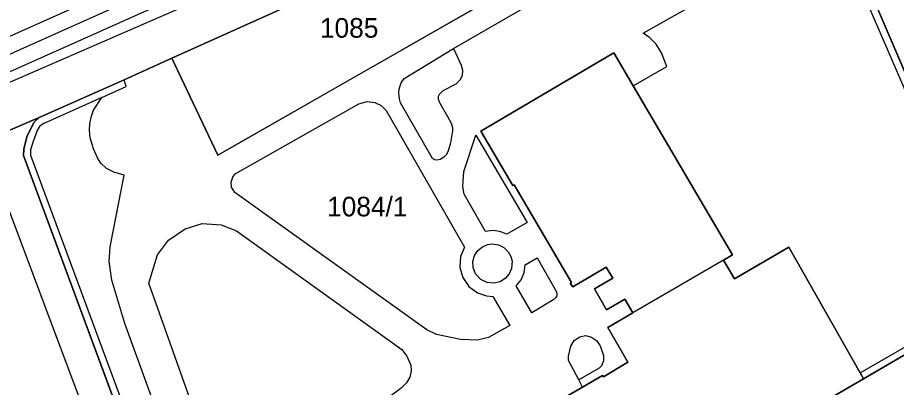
# Model space of a CAD drawing. Extents: x -263423 to -261326, y -1240067 to -1237864.
# Drawn here: x -262489.8 to -262400.4, y -1239823.8 to -1239786.2 of the extents above; entities that cross this region are included whole.
import ezdxf

# ---------------------------------------------------------------- set-up
doc = ezdxf.new("R2010")
doc.units = 0
for name, color, linetype in [('body_kn', 7, 'Continuous'), ('kladpar_druhypozemkov', 7, 'Continuous'), ('kladpar_hranice', 7, 'Continuous'), ('kladpar_parcelnecisla', 7, 'Continuous'), ('kladpar_plochy', 7, 'Continuous'), ('tarchy_linie', 7, 'Continuous'), ('zappar_hrandruhpozemk', 7, 'Continuous')]:
    doc.layers.add(name, color=color, linetype=linetype)

msp = doc.modelspace()

# ---------------------------------------------------------------- linework, layer by layer
at = {"layer": 'body_kn'}
for p, q in [((-262426.12, -1239787.76), (-262426.12, -1239787.76)), ((-262425.47, -1239788.21), (-262425.47, -1239788.21)), ((-262424.81, -1239788.87), (-262424.81, -1239788.87)), ((-262445.43, -1239789.31), (-262445.43, -1239789.31)), ((-262445.43, -1239789.31), (-262445.43, -1239789.31)), ((-262429.12, -1239789.75), (-262429.12, -1239789.75)), ((-262424.26, -1239789.76), (-262424.26, -1239789.76)), ((-262474.11, -1239790.29), (-262474.11, -1239790.29)), ((-262444.67, -1239791), (-262444.67, -1239791)), ((-262444.54, -1239791.53), (-262444.54, -1239791.53)), ((-262423.72, -1239791.14), (-262423.72, -1239791.14)), ((-262478.98, -1239792.5), (-262478.98, -1239792.5)), ((-262450.77, -1239792.81), (-262450.77, -1239792.81)), ((-262450.48, -1239792.35), (-262450.48, -1239792.35)), ((-262444.8, -1239792.53), (-262444.8, -1239792.53)), ((-262444.55, -1239792.08), (-262444.55, -1239792.08)), ((-262478.75, -1239793.19), (-262478.75, -1239793.19)), ((-262450.98, -1239793.41), (-262450.98, -1239793.41)), ((-262446.54, -1239793.63), (-262446.54, -1239793.63)), ((-262445.21, -1239792.95), (-262445.21, -1239792.95)), ((-262427.14, -1239793.11), (-262427.14, -1239793.11)), ((-262427.14, -1239793.11), (-262427.14, -1239793.11)), ((-262481.25, -1239794.3), (-262481.25, -1239794.3)), ((-262481.25, -1239794.3), (-262481.25, -1239794.3)), ((-262451.01, -1239793.86), (-262451.01, -1239793.86)), ((-262450.95, -1239794.45), (-262450.95, -1239794.45)), ((-262447.02, -1239794.2), (-262447.02, -1239794.2)), ((-262447.01, -1239794.46), (-262447.01, -1239794.46)), ((-262446.92, -1239794), (-262446.92, -1239794)), ((-262455.09, -1239794.94), (-262455.09, -1239794.94)), ((-262455.09, -1239794.94), (-262455.09, -1239794.94)), ((-262454.22, -1239794.7), (-262454.22, -1239794.7)), ((-262453.45, -1239794.8), (-262453.45, -1239794.8)), ((-262452.82, -1239795.13), (-262452.82, -1239795.13)), ((-262450.84, -1239794.85), (-262450.84, -1239794.85)), ((-262446.84, -1239794.88), (-262446.84, -1239794.88)), ((-262487.63, -1239796.35), (-262487.63, -1239796.35)), ((-262482.29, -1239796.19), (-262482.29, -1239796.19)), ((-262482.09, -1239795.58), (-262482.09, -1239795.58)), ((-262452.31, -1239795.61), (-262452.31, -1239795.61)), ((-262446.05, -1239796.22), (-262446.05, -1239796.22)), ((-262488.15, -1239796.85), (-262488.15, -1239796.85)), ((-262487.58, -1239797.24), (-262487.58, -1239797.24)), ((-262487.23, -1239796.97), (-262487.23, -1239796.97)), ((-262482.46, -1239796.94), (-262482.46, -1239796.94)), ((-262445.69, -1239796.92), (-262445.69, -1239796.92)), ((-262487.81, -1239797.66), (-262487.81, -1239797.66)), ((-262482.51, -1239797.66), (-262482.51, -1239797.66)), ((-262445.55, -1239797.36), (-262445.55, -1239797.36)), ((-262445.54, -1239797.69), (-262445.54, -1239797.69)), ((-262443.16, -1239798.12), (-262443.16, -1239798.12)), ((-262442.67, -1239797.74), (-262442.67, -1239797.74)), ((-262488.87, -1239798.31), (-262488.87, -1239798.31)), ((-262488.25, -1239798.79), (-262488.25, -1239798.79)), ((-262482.42, -1239798.4), (-262482.42, -1239798.4)), ((-262445.76, -1239798.93), (-262445.76, -1239798.93)), ((-262489.19, -1239799.57), (-262489.19, -1239799.57)), ((-262488.5, -1239799.62), (-262488.5, -1239799.62)), ((-262482.09, -1239799.52), (-262482.09, -1239799.52)), ((-262446, -1239799.74), (-262446, -1239799.74)), ((-262489.23, -1239800.22), (-262489.23, -1239800.22)), ((-262488.49, -1239800.17), (-262488.49, -1239800.17)), ((-262481.7, -1239800.45), (-262481.7, -1239800.45)), ((-262469.43, -1239800.17), (-262469.43, -1239800.17)), ((-262447.59, -1239800.51), (-262447.59, -1239800.51)), ((-262447.59, -1239800.51), (-262447.59, -1239800.51)), ((-262447.38, -1239800.64), (-262447.38, -1239800.64)), ((-262447.09, -1239800.68), (-262447.09, -1239800.68)), ((-262446.8, -1239800.62), (-262446.8, -1239800.62)), ((-262446.42, -1239800.38), (-262446.42, -1239800.38)), ((-262446.17, -1239800.11), (-262446.17, -1239800.11)), ((-262481.33, -1239800.98), (-262481.33, -1239800.98)), ((-262480.77, -1239801.52), (-262480.77, -1239801.52)), ((-262480.03, -1239801.91), (-262480.03, -1239801.91)), ((-262478.96, -1239802.2), (-262478.96, -1239802.2)), ((-262467.92, -1239802.4), (-262467.92, -1239802.4)), ((-262467.66, -1239802.09), (-262467.66, -1239802.09)), ((-262444.4, -1239801.84), (-262444.4, -1239801.84)), ((-262468.09, -1239802.91), (-262468.09, -1239802.91)), ((-262468.06, -1239803.43), (-262468.06, -1239803.43)), ((-262444.51, -1239803.37), (-262444.51, -1239803.37)), ((-262439.42, -1239803.27), (-262439.42, -1239803.27)), ((-262439.27, -1239803.18), (-262439.27, -1239803.18)), ((-262467.71, -1239803.97), (-262467.71, -1239803.97)), ((-262444.35, -1239804.16), (-262444.35, -1239804.16)), ((-262471.02, -1239807.15), (-262471.02, -1239807.15)), ((-262437.94, -1239807.04), (-262437.94, -1239807.04)), ((-262437.94, -1239807.04), (-262437.94, -1239807.04)), ((-262472.77, -1239807.68), (-262472.77, -1239807.68)), ((-262469.08, -1239807.28), (-262469.08, -1239807.28)), ((-262467.52, -1239807.87), (-262467.52, -1239807.87)), ((-262442.2, -1239807.94), (-262442.2, -1239807.94)), ((-262441.43, -1239807.85), (-262441.43, -1239807.85)), ((-262440.72, -1239807.94), (-262440.72, -1239807.94)), ((-262474.46, -1239808.82), (-262474.46, -1239808.82)), ((-262440.01, -1239808.22), (-262440.01, -1239808.22)), ((-262480.4, -1239809.52), (-262480.4, -1239809.52)), ((-262444.33, -1239809.53), (-262444.33, -1239809.53)), ((-262442.49, -1239809.5), (-262442.49, -1239809.5)), ((-262441.99, -1239809.28), (-262441.99, -1239809.28)), ((-262441.99, -1239809.28), (-262441.99, -1239809.28)), ((-262441.52, -1239809.22), (-262441.52, -1239809.22)), ((-262440.86, -1239809.31), (-262440.86, -1239809.31)), ((-262440.32, -1239809.59), (-262440.32, -1239809.59)), ((-262411.3, -1239809.55), (-262411.3, -1239809.55)), ((-262475.56, -1239810.34), (-262475.56, -1239810.34)), ((-262444.73, -1239810.5), (-262444.73, -1239810.5)), ((-262443.3, -1239810.39), (-262443.3, -1239810.39)), ((-262442.98, -1239809.9), (-262442.98, -1239809.9)), ((-262439.88, -1239810.01), (-262439.88, -1239810.01)), ((-262439.61, -1239810.48), (-262439.61, -1239810.48)), ((-262436.94, -1239810.64), (-262436.94, -1239810.64)), ((-262417.04, -1239810.33), (-262417.04, -1239810.33)), ((-262480.5, -1239810.99), (-262480.5, -1239810.99)), ((-262444.79, -1239811.63), (-262444.79, -1239811.63)), ((-262443.47, -1239811.02), (-262443.47, -1239811.02)), ((-262443.43, -1239811.63), (-262443.43, -1239811.63)), ((-262439.48, -1239810.98), (-262439.48, -1239810.98)), ((-262438.15, -1239811.34), (-262438.15, -1239811.34)), ((-262429.89, -1239811.59), (-262429.89, -1239811.59)), ((-262417.96, -1239810.86), (-262417.96, -1239810.86)), ((-262417.96, -1239810.86), (-262417.96, -1239810.86)), ((-262443.19, -1239812.25), (-262443.19, -1239812.25)), ((-262439.77, -1239812.27), (-262439.77, -1239812.27)), ((-262439.53, -1239811.7), (-262439.53, -1239811.7)), ((-262438.25, -1239812.11), (-262438.25, -1239812.11)), ((-262480.23, -1239812.89), (-262480.23, -1239812.89)), ((-262476.45, -1239813.2), (-262476.45, -1239813.2)), ((-262444.49, -1239812.65), (-262444.49, -1239812.65)), ((-262442.67, -1239812.83), (-262442.67, -1239812.83)), ((-262442.03, -1239813.15), (-262442.03, -1239813.15)), ((-262441.34, -1239813.22), (-262441.34, -1239813.22)), ((-262440.69, -1239813.06), (-262440.69, -1239813.06)), ((-262440.14, -1239812.71), (-262440.14, -1239812.71)), ((-262438.57, -1239812.86), (-262438.57, -1239812.86)), ((-262433.56, -1239813.26), (-262433.56, -1239813.26)), ((-262433.42, -1239813.15), (-262433.42, -1239813.15)), ((-262429.24, -1239812.71), (-262429.24, -1239812.71)), ((-262416.85, -1239812.77), (-262416.85, -1239812.77)), ((-262443.88, -1239813.54), (-262443.88, -1239813.54)), ((-262442.99, -1239814.19), (-262442.99, -1239814.19)), ((-262439.05, -1239813.49), (-262439.05, -1239813.49)), ((-262439.05, -1239813.49), (-262439.05, -1239813.49)), ((-262434.96, -1239814.11), (-262434.96, -1239814.11)), ((-262434.91, -1239814.32), (-262434.91, -1239814.32)), ((-262433.31, -1239813.6), (-262433.31, -1239813.6)), ((-262431.1, -1239813.79), (-262431.1, -1239813.79)), ((-262442.09, -1239814.49), (-262442.09, -1239814.49)), ((-262441.44, -1239814.56), (-262441.44, -1239814.56)), ((-262435.23, -1239814.89), (-262435.23, -1239814.89)), ((-262435.03, -1239814.68), (-262435.03, -1239814.68)), ((-262434.94, -1239814.51), (-262434.94, -1239814.51)), ((-262427.99, -1239814.85), (-262427.99, -1239814.85)), ((-262429.86, -1239815.94), (-262429.86, -1239815.94)), ((-262437.46, -1239816.22), (-262437.46, -1239816.22)), ((-262427.19, -1239816.23), (-262427.19, -1239816.23)), ((-262478.91, -1239817.33), (-262478.91, -1239817.33)), ((-262439.72, -1239817.53), (-262439.72, -1239817.53)), ((-262429.75, -1239817.72), (-262429.75, -1239817.72)), ((-262448.15, -1239817.98), (-262448.15, -1239817.98)), ((-262447.19, -1239818.45), (-262447.19, -1239818.45)), ((-262441.88, -1239818.75), (-262441.88, -1239818.75)), ((-262432.59, -1239818.66), (-262432.59, -1239818.66)), ((-262432.01, -1239818.54), (-262432.01, -1239818.54)), ((-262431.4, -1239818.7), (-262431.4, -1239818.7)), ((-262444.74, -1239818.96), (-262444.74, -1239818.96)), ((-262443.02, -1239819.02), (-262443.02, -1239819.02)), ((-262433.5, -1239819.62), (-262433.5, -1239819.62)), ((-262433.16, -1239819.04), (-262433.16, -1239819.04)), ((-262430.9, -1239819.05), (-262430.9, -1239819.05)), ((-262430.5, -1239819.61), (-262430.5, -1239819.61)), ((-262450.72, -1239819.98), (-262450.72, -1239819.98)), ((-262430.17, -1239820.58), (-262430.17, -1239820.58)), ((-262450.18, -1239820.65), (-262450.18, -1239820.65)), ((-262433.74, -1239821.1), (-262433.74, -1239821.1)), ((-262433.73, -1239820.64), (-262433.73, -1239820.64)), ((-262430.16, -1239821.12), (-262430.16, -1239821.12)), ((-262427.69, -1239821.25), (-262427.69, -1239821.25)), ((-262427.69, -1239821.25), (-262427.69, -1239821.25)), ((-262449.79, -1239821.56), (-262449.79, -1239821.56)), ((-262449.76, -1239822.15), (-262449.76, -1239822.15)), ((-262430.62, -1239821.88), (-262430.62, -1239821.88)), ((-262430.37, -1239821.62), (-262430.37, -1239821.62)), ((-262404.03, -1239822.34), (-262404.03, -1239822.34)), ((-262404.03, -1239822.34), (-262404.03, -1239822.34)), ((-262449.9, -1239822.77), (-262449.9, -1239822.77)), ((-262432.7, -1239823.07), (-262432.7, -1239823.07)), ((-262430.26, -1239822.62), (-262430.26, -1239822.62)), ((-262430.18, -1239822.75), (-262430.18, -1239822.75)), ((-262403.69, -1239822.95), (-262403.69, -1239822.95)), ((-262403.69, -1239822.95), (-262403.69, -1239822.95)), ((-262450.22, -1239823.35), (-262450.22, -1239823.35)), ((-262432.31, -1239823.81), (-262432.31, -1239823.81)), ((-262432.31, -1239823.81), (-262432.31, -1239823.81))]:
    msp.add_line(p, q, dxfattribs=at)
at = {"layer": 'kladpar_druhypozemkov'}
msp.add_line((-262454.16, -1239804.32), (-262454.16, -1239804.32), dxfattribs=at)
at = {"layer": 'kladpar_hranice'}
msp.add_line((-262469.43, -1239800.17), (-262438.53, -1239782.48), dxfattribs=at)
for points in [[(-262395.03, -1239754.52), (-262393.67, -1239757.64), (-262392.21, -1239760.97), (-262390.23, -1239765.49), (-262387.6, -1239771.45), (-262386.36, -1239774.28), (-262377.44, -1239794.5), (-262375.73, -1239798.38), (-262372.06, -1239799.3), (-262371.56, -1239799.43), (-262372.49, -1239800.19), (-262375.01, -1239802.26), (-262379.6, -1239806.03), (-262387.57, -1239812.95), (-262389.64, -1239814.75), (-262404.02, -1239781.17), (-262408.03, -1239772.03), (-262412.11, -1239762.37), (-262409.41, -1239761.14), (-262399.93, -1239756.83), (-262397.57, -1239755.64), (-262395.03, -1239754.52)], [(-262441.61, -1239775.65), (-262474.11, -1239790.29), (-262478.98, -1239792.5), (-262487.63, -1239796.35), (-262493.27, -1239798.76), (-262504.55, -1239803.58), (-262508.54, -1239805.28), (-262526.13, -1239812.66), (-262542.45, -1239819.98)], [(-262441.61, -1239775.65), (-262438.53, -1239782.48), (-262469.43, -1239800.17), (-262474.11, -1239790.29), (-262441.61, -1239775.65)], [(-262404.02, -1239781.17), (-262389.64, -1239814.75), (-262403.69, -1239822.95), (-262404.03, -1239822.34), (-262411.3, -1239809.55), (-262416.85, -1239812.77), (-262417.96, -1239810.86), (-262417.04, -1239810.33), (-262427.14, -1239793.11), (-262429.12, -1239789.75), (-262442.67, -1239797.74), (-262439.42, -1239803.27), (-262439.27, -1239803.18), (-262433.42, -1239813.15), (-262433.56, -1239813.26), (-262433.31, -1239813.6), (-262429.89, -1239811.59), (-262429.24, -1239812.71), (-262431.1, -1239813.79), (-262429.86, -1239815.94), (-262427.99, -1239814.85), (-262427.19, -1239816.23), (-262429.75, -1239817.72), (-262427.69, -1239821.25), (-262430.18, -1239822.75), (-262430.26, -1239822.62), (-262432.31, -1239823.81), (-262438.17, -1239827.21)], [(-262427.69, -1239821.25), (-262429.75, -1239817.72), (-262427.19, -1239816.23), (-262427.99, -1239814.85), (-262429.86, -1239815.94), (-262431.1, -1239813.79), (-262429.24, -1239812.71), (-262429.89, -1239811.59), (-262433.31, -1239813.6), (-262433.56, -1239813.26), (-262433.42, -1239813.15), (-262439.27, -1239803.18), (-262439.42, -1239803.27), (-262442.67, -1239797.74), (-262429.12, -1239789.75), (-262427.14, -1239793.11), (-262417.04, -1239810.33), (-262417.96, -1239810.86), (-262416.85, -1239812.77), (-262411.3, -1239809.55), (-262404.03, -1239822.34), (-262403.69, -1239822.95), (-262422.84, -1239834.1)], [(-262468.42, -1239856.42), (-262489.23, -1239800.22), (-262489.19, -1239799.57), (-262488.87, -1239798.31), (-262488.15, -1239796.85), (-262487.63, -1239796.35), (-262478.98, -1239792.5), (-262474.11, -1239790.29), (-262469.43, -1239800.17)], [(-262493.27, -1239798.76), (-262487.63, -1239796.35), (-262488.15, -1239796.85), (-262488.87, -1239798.31), (-262489.19, -1239799.57), (-262489.23, -1239800.22), (-262468.42, -1239856.42)], [(-262403.69, -1239822.95), (-262389.64, -1239814.75)], [(-262438.17, -1239827.21), (-262432.31, -1239823.81), (-262430.26, -1239822.62), (-262430.18, -1239822.75), (-262427.69, -1239821.25)], [(-262399.05, -1239841.38), (-262407.45, -1239846.19), (-262421.73, -1239854.35), (-262422.63, -1239854.85), (-262423.11, -1239854.89), (-262436.44, -1239855.99), (-262439.81, -1239856.27), (-262455.56, -1239857.58), (-262428.92, -1239842.1), (-262430.52, -1239839.31), (-262429.73, -1239838.86), (-262430.23, -1239837.99), (-262426.78, -1239836.01), (-262426.3, -1239836.86), (-262425.27, -1239836.29), (-262425.78, -1239835.43), (-262425.56, -1239835.3), (-262425.22, -1239835.87), (-262422.69, -1239834.39), (-262422.84, -1239834.1), (-262403.69, -1239822.95)]]:
    msp.add_lwpolyline(points, dxfattribs=at)
at = {"layer": 'kladpar_plochy'}
for p, q in [((-262404.02, -1239781.17), (-262389.64, -1239814.75)), ((-262469.43, -1239800.17), (-262438.53, -1239782.48)), ((-262429.12, -1239789.75), (-262442.67, -1239797.74)), ((-262427.14, -1239793.11), (-262429.12, -1239789.75)), ((-262478.98, -1239792.5), (-262474.11, -1239790.29)), ((-262474.11, -1239790.29), (-262469.43, -1239800.17)), ((-262487.63, -1239796.35), (-262478.98, -1239792.5)), ((-262417.04, -1239810.33), (-262427.14, -1239793.11)), ((-262488.15, -1239796.85), (-262487.63, -1239796.35)), ((-262488.87, -1239798.31), (-262488.15, -1239796.85)), ((-262442.67, -1239797.74), (-262439.42, -1239803.27)), ((-262489.19, -1239799.57), (-262488.87, -1239798.31)), ((-262489.23, -1239800.22), (-262489.19, -1239799.57)), ((-262468.42, -1239856.42), (-262489.23, -1239800.22)), ((-262439.42, -1239803.27), (-262439.27, -1239803.18)), ((-262439.27, -1239803.18), (-262433.42, -1239813.15)), ((-262411.3, -1239809.55), (-262416.85, -1239812.77)), ((-262404.03, -1239822.34), (-262411.3, -1239809.55)), ((-262417.96, -1239810.86), (-262417.04, -1239810.33)), ((-262433.31, -1239813.6), (-262429.89, -1239811.59)), ((-262429.89, -1239811.59), (-262429.24, -1239812.71)), ((-262416.85, -1239812.77), (-262417.96, -1239810.86)), ((-262433.42, -1239813.15), (-262433.56, -1239813.26)), ((-262433.56, -1239813.26), (-262433.31, -1239813.6)), ((-262429.24, -1239812.71), (-262431.1, -1239813.79)), ((-262431.1, -1239813.79), (-262429.86, -1239815.94)), ((-262429.86, -1239815.94), (-262427.99, -1239814.85)), ((-262427.99, -1239814.85), (-262427.19, -1239816.23)), ((-262389.64, -1239814.75), (-262403.69, -1239822.95)), ((-262427.19, -1239816.23), (-262429.75, -1239817.72)), ((-262429.75, -1239817.72), (-262427.69, -1239821.25)), ((-262427.69, -1239821.25), (-262430.18, -1239822.75)), ((-262403.69, -1239822.95), (-262404.03, -1239822.34)), ((-262430.26, -1239822.62), (-262432.31, -1239823.81)), ((-262430.18, -1239822.75), (-262430.26, -1239822.62)), ((-262432.31, -1239823.81), (-262438.17, -1239827.21))]:
    msp.add_line(p, q, dxfattribs=at)
for points in [[(-262395.03, -1239754.52), (-262393.67, -1239757.64), (-262392.21, -1239760.97), (-262390.23, -1239765.49), (-262387.6, -1239771.45), (-262386.36, -1239774.28), (-262377.44, -1239794.5), (-262375.73, -1239798.38), (-262372.06, -1239799.3), (-262371.56, -1239799.43), (-262372.49, -1239800.19), (-262375.01, -1239802.26), (-262379.6, -1239806.03), (-262387.57, -1239812.95), (-262389.64, -1239814.75), (-262404.02, -1239781.17), (-262408.03, -1239772.03), (-262412.11, -1239762.37), (-262409.41, -1239761.14), (-262399.93, -1239756.83), (-262397.57, -1239755.64)], [(-262441.61, -1239775.65), (-262438.53, -1239782.48), (-262469.43, -1239800.17), (-262474.11, -1239790.29)], [(-262468.42, -1239856.42), (-262467.98, -1239856.94), (-262465.79, -1239857.87), (-262464.32, -1239858.15), (-262469.73, -1239861.4), (-262480.39, -1239867.69), (-262480.72, -1239867.88), (-262483.43, -1239869.49), (-262484.86, -1239865.79), (-262496.09, -1239836.29), (-262497.75, -1239832), (-262498.16, -1239830.93), (-262497.86, -1239830.84), (-262506.82, -1239806.05), (-262507.27, -1239805.48), (-262507.71, -1239805.22), (-262508.54, -1239805.28), (-262504.55, -1239803.58), (-262493.27, -1239798.76), (-262487.63, -1239796.35), (-262488.15, -1239796.85), (-262488.87, -1239798.31), (-262489.19, -1239799.57), (-262489.23, -1239800.22)]]:
    msp.add_lwpolyline(points, close=True, dxfattribs=at)
for points in [[(-262441.61, -1239775.65), (-262474.11, -1239790.29), (-262478.98, -1239792.5), (-262487.63, -1239796.35), (-262493.27, -1239798.76), (-262504.55, -1239803.58), (-262508.54, -1239805.28), (-262526.13, -1239812.66), (-262542.45, -1239819.98)], [(-262438.17, -1239827.21), (-262432.31, -1239823.81), (-262430.26, -1239822.62), (-262430.18, -1239822.75), (-262427.69, -1239821.25), (-262429.75, -1239817.72), (-262427.19, -1239816.23), (-262427.99, -1239814.85), (-262429.86, -1239815.94), (-262431.1, -1239813.79), (-262429.24, -1239812.71), (-262429.89, -1239811.59), (-262433.31, -1239813.6), (-262433.56, -1239813.26), (-262433.42, -1239813.15), (-262439.27, -1239803.18), (-262439.42, -1239803.27), (-262442.67, -1239797.74), (-262429.12, -1239789.75), (-262427.14, -1239793.11), (-262417.04, -1239810.33), (-262417.96, -1239810.86), (-262416.85, -1239812.77), (-262411.3, -1239809.55), (-262404.03, -1239822.34), (-262403.69, -1239822.95), (-262422.84, -1239834.1)], [(-262399.05, -1239841.38), (-262407.45, -1239846.19), (-262421.73, -1239854.35), (-262422.63, -1239854.85), (-262423.11, -1239854.89), (-262436.44, -1239855.99), (-262439.81, -1239856.27), (-262455.56, -1239857.58), (-262428.92, -1239842.1), (-262430.52, -1239839.31), (-262429.73, -1239838.86), (-262430.23, -1239837.99), (-262426.78, -1239836.01), (-262426.3, -1239836.86), (-262425.27, -1239836.29), (-262425.78, -1239835.43), (-262425.56, -1239835.3), (-262425.22, -1239835.87), (-262422.69, -1239834.39), (-262422.84, -1239834.1), (-262403.69, -1239822.95), (-262389.64, -1239814.75)]]:
    msp.add_lwpolyline(points, dxfattribs=at)
at = {"layer": 'tarchy_linie'}
for points in [[(-262625.61, -1239849.18), (-262598.1, -1239837.97), (-262552.16, -1239815.39), (-262503.39, -1239793.76), (-262454.87, -1239772.05), (-262415.39, -1239754.52), (-262414.77, -1239756.05), (-262414.15, -1239757.58), (-262453.53, -1239775.07), (-262502.05, -1239796.78), (-262550.76, -1239818.39), (-262596.74, -1239840.99), (-262620.89, -1239850.82), (-262623.25, -1239850), (-262625.61, -1239849.18)], [(-262623.25, -1239850), (-262597.42, -1239839.48), (-262551.46, -1239816.89), (-262502.72, -1239795.27), (-262454.2, -1239773.56), (-262414.77, -1239756.05)]]:
    msp.add_lwpolyline(points, dxfattribs=at)
at = {"layer": 'zappar_hrandruhpozemk'}
for p, q in [((-262491.91, -1239793.3), (-262413.52, -1239759.14)), ((-262426.12, -1239787.76), (-262415.08, -1239781.4)), ((-262404.72, -1239781.48), (-262390.45, -1239814.47)), ((-262445.43, -1239789.31), (-262438.15, -1239785.11)), ((-262447.59, -1239800.51), (-262450.84, -1239794.85)), ((-262477.86, -1239839.99), (-262493.18, -1239799.16)), ((-262488.49, -1239800.17), (-262467.78, -1239856.15)), ((-262448.15, -1239817.98), (-262467.71, -1239803.97)), ((-262442.2, -1239807.94), (-262444.35, -1239804.16)), ((-262467.52, -1239807.87), (-262450.72, -1239819.98)), ((-262439.88, -1239810.01), (-262439.61, -1239810.48)), ((-262417.96, -1239810.86), (-262427.19, -1239816.23)), ((-262471.37, -1239827.5), (-262476.45, -1239813.2)), ((-262437.46, -1239816.22), (-262439.05, -1239813.49)), ((-262435.23, -1239814.89), (-262437.46, -1239816.22)), ((-262404.03, -1239822.34), (-262390.45, -1239814.47)), ((-262474.65, -1239828.99), (-262478.91, -1239817.33)), ((-262433.73, -1239820.64), (-262433.5, -1239819.62))]:
    msp.add_line(p, q, dxfattribs=at)
for points in [[(-262427.14, -1239793.11), (-262423.72, -1239791.14), (-262424.26, -1239789.76), (-262424.81, -1239788.87), (-262425.47, -1239788.21), (-262426.12, -1239787.76)], [(-262450.84, -1239794.85), (-262450.95, -1239794.45), (-262451.01, -1239793.86), (-262450.98, -1239793.41), (-262450.77, -1239792.81), (-262450.48, -1239792.35), (-262445.43, -1239789.31), (-262444.67, -1239791), (-262444.54, -1239791.53), (-262444.55, -1239792.08), (-262444.8, -1239792.53), (-262445.21, -1239792.95), (-262446.54, -1239793.63), (-262446.92, -1239794), (-262447.02, -1239794.2), (-262447.01, -1239794.46), (-262446.84, -1239794.88), (-262446.05, -1239796.22), (-262445.69, -1239796.92), (-262445.55, -1239797.36), (-262445.54, -1239797.69), (-262445.76, -1239798.93), (-262446, -1239799.74), (-262446.17, -1239800.11), (-262446.42, -1239800.38), (-262446.8, -1239800.62), (-262447.09, -1239800.68), (-262447.38, -1239800.64), (-262447.59, -1239800.51)], [(-262478.91, -1239817.33), (-262480.23, -1239812.89), (-262480.5, -1239810.99), (-262480.4, -1239809.52), (-262478.96, -1239802.2), (-262480.03, -1239801.91), (-262480.77, -1239801.52), (-262481.33, -1239800.98), (-262481.7, -1239800.45), (-262482.09, -1239799.52), (-262482.42, -1239798.4), (-262482.51, -1239797.66), (-262482.46, -1239796.94), (-262482.29, -1239796.19), (-262482.09, -1239795.58), (-262481.25, -1239794.3), (-262478.75, -1239793.19), (-262478.98, -1239792.5)], [(-262481.25, -1239794.3), (-262487.23, -1239796.97), (-262487.58, -1239797.24), (-262487.81, -1239797.66), (-262488.25, -1239798.79), (-262488.5, -1239799.62), (-262488.49, -1239800.17)], [(-262467.71, -1239803.97), (-262468.06, -1239803.43), (-262468.09, -1239802.91), (-262467.92, -1239802.4), (-262467.66, -1239802.09), (-262455.09, -1239794.94)], [(-262455.09, -1239794.94), (-262454.22, -1239794.7), (-262453.45, -1239794.8), (-262452.82, -1239795.13), (-262452.31, -1239795.61), (-262444.33, -1239809.53), (-262444.73, -1239810.5), (-262444.79, -1239811.63), (-262444.49, -1239812.65), (-262443.88, -1239813.54), (-262442.99, -1239814.19), (-262442.09, -1239814.49), (-262441.44, -1239814.56), (-262439.72, -1239817.53), (-262441.88, -1239818.75), (-262443.02, -1239819.02), (-262444.74, -1239818.96), (-262447.19, -1239818.45), (-262448.15, -1239817.98)], [(-262444.35, -1239804.16), (-262444.51, -1239803.37), (-262444.4, -1239801.84), (-262443.16, -1239798.12), (-262437.94, -1239807.04)], [(-262476.45, -1239813.2), (-262475.56, -1239810.34), (-262474.46, -1239808.82), (-262472.77, -1239807.68), (-262471.02, -1239807.15), (-262469.08, -1239807.28), (-262467.52, -1239807.87)], [(-262437.94, -1239807.04), (-262440.01, -1239808.22), (-262440.72, -1239807.94), (-262441.43, -1239807.85), (-262442.2, -1239807.94)], [(-262439.61, -1239810.48), (-262439.48, -1239810.98), (-262439.53, -1239811.7), (-262439.77, -1239812.27), (-262440.14, -1239812.71), (-262440.69, -1239813.06), (-262441.34, -1239813.22), (-262442.03, -1239813.15), (-262442.67, -1239812.83), (-262443.19, -1239812.25), (-262443.43, -1239811.63), (-262443.47, -1239811.02), (-262443.3, -1239810.39), (-262442.98, -1239809.9), (-262442.49, -1239809.5), (-262441.99, -1239809.28)], [(-262441.99, -1239809.28), (-262441.52, -1239809.22), (-262440.86, -1239809.31), (-262440.32, -1239809.59), (-262439.88, -1239810.01)], [(-262439.05, -1239813.49), (-262438.57, -1239812.86), (-262438.25, -1239812.11), (-262438.15, -1239811.34), (-262436.94, -1239810.64), (-262434.96, -1239814.11), (-262434.91, -1239814.32), (-262434.94, -1239814.51), (-262435.03, -1239814.68), (-262435.23, -1239814.89)], [(-262433.5, -1239819.62), (-262433.16, -1239819.04), (-262432.59, -1239818.66), (-262432.01, -1239818.54), (-262431.4, -1239818.7), (-262430.9, -1239819.05), (-262430.5, -1239819.61), (-262430.17, -1239820.58), (-262430.16, -1239821.12), (-262430.37, -1239821.62), (-262430.62, -1239821.88), (-262432.7, -1239823.07)], [(-262450.72, -1239819.98), (-262450.18, -1239820.65), (-262449.79, -1239821.56), (-262449.76, -1239822.15), (-262449.9, -1239822.77), (-262450.22, -1239823.35), (-262450.76, -1239823.91), (-262452.38, -1239825.09), (-262457.27, -1239828.3), (-262462.28, -1239830.94)], [(-262432.31, -1239823.81), (-262432.7, -1239823.07), (-262433.74, -1239821.1), (-262433.73, -1239820.64)]]:
    msp.add_lwpolyline(points, dxfattribs=at)

# ---------------------------------------------------------------- texts
at = {"layer": 'kladpar_parcelnecisla'}
for s, p in [('1085', (-262459.039, -1239788.21)), ('1084/1', (-262458.314, -1239806.41))]:
    msp.add_text(s, height=2, dxfattribs=at).set_placement(p)

doc.saveas('drawing.dxf')
